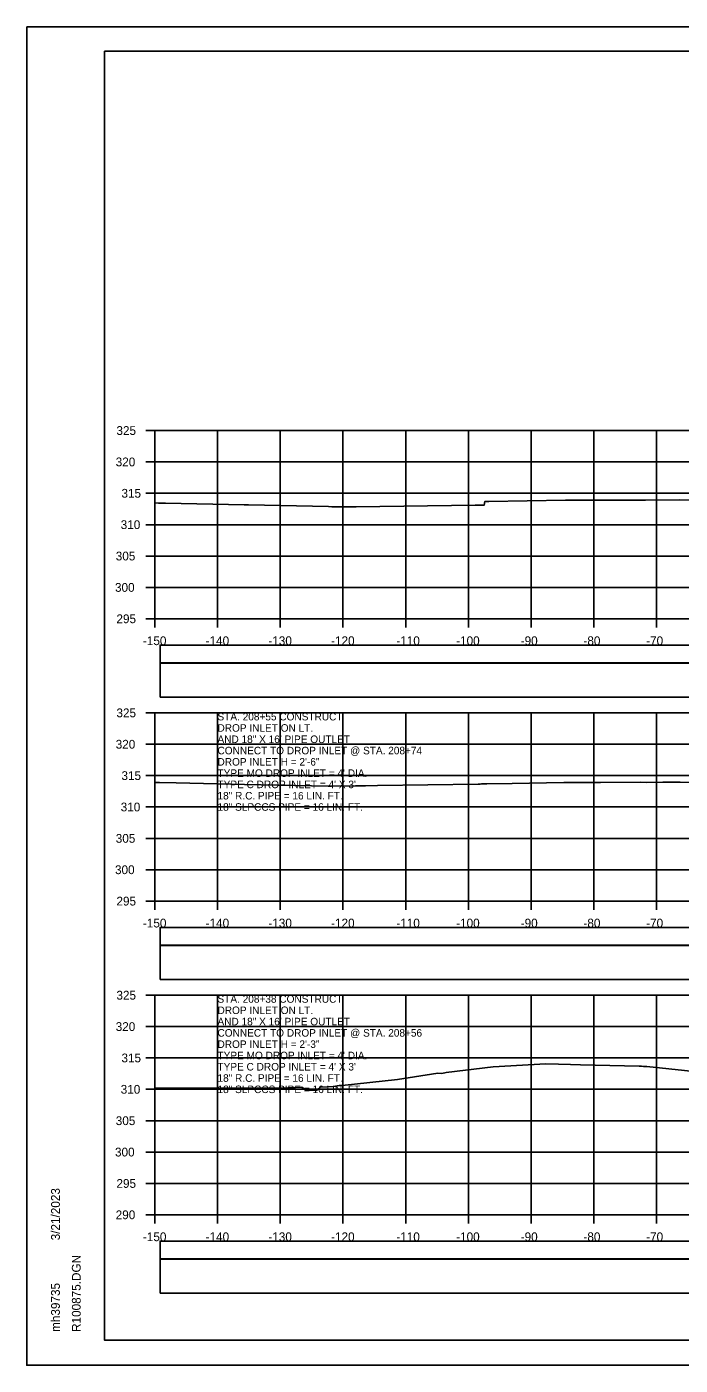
# Model space of a CAD drawing. Extents: x 1368122 to 1710785, y 373130 to 557566.
# Drawn here: x 1369851.8 to 1369956, y 374623.7 to 374837 of the extents above; entities that cross this region are included whole.
import ezdxf

# ---------------------------------------------------------------- set-up
doc = ezdxf.new("R2010")
doc.units = 0
for name, color, linetype in [('R_Axis', 7, 'Continuous'), ('R_Axis Annot', 7, 'Continuous'), ('R_Border', 7, 'Continuous'), ('R_Exist Surface', 7, 'Continuous'), ('R_Grid', 7, 'Continuous'), ('R_No Plot', 7, 'Continuous'), ('R_Water Annot', 7, 'Continuous')]:
    doc.layers.add(name, color=color, linetype=linetype)

msp = doc.modelspace()

# ---------------------------------------------------------------- linework, layer by layer
for points in [[(1369873.09, 374735.67), (1370171.39, 374735.67), (1370171.39, 374738.48), (1369873.09, 374738.48)], [(1369873.09, 374730.2), (1370171.39, 374730.2), (1370171.39, 374735.61), (1369873.09, 374735.61)], [(1369873.09, 374690.67), (1370171.39, 374690.67), (1370171.39, 374693.48), (1369873.09, 374693.48)], [(1369873.09, 374685.2), (1370171.39, 374685.2), (1370171.39, 374690.61), (1369873.09, 374690.61)], [(1369873.09, 374640.67), (1370171.39, 374640.67), (1370171.39, 374643.48), (1369873.09, 374643.48)], [(1369873.09, 374635.2), (1370171.39, 374635.2), (1370171.39, 374640.61), (1369873.09, 374640.61)]]:
    msp.add_lwpolyline(points, close=True)
at = {"layer": 'R_Axis'}
for p, q in [((1369870.84, 374772.67), (1369872.24, 374772.67)), ((1369872.24, 374742.67), (1369872.24, 374772.67)), ((1369870.84, 374767.67), (1369872.24, 374767.67)), ((1369870.84, 374762.67), (1369872.24, 374762.67)), ((1369870.84, 374757.67), (1369872.24, 374757.67)), ((1369870.84, 374752.67), (1369872.24, 374752.67)), ((1369870.84, 374747.67), (1369872.24, 374747.67)), ((1369870.84, 374742.67), (1369872.24, 374742.67)), ((1369872.24, 374742.67), (1370172.24, 374742.67)), ((1369872.24, 374741.27), (1369872.24, 374742.67)), ((1369882.24, 374741.27), (1369882.24, 374742.67)), ((1369892.24, 374741.27), (1369892.24, 374742.67)), ((1369902.24, 374741.27), (1369902.24, 374742.67)), ((1369912.24, 374741.27), (1369912.24, 374742.67)), ((1369922.24, 374741.27), (1369922.24, 374742.67)), ((1369932.24, 374741.27), (1369932.24, 374742.67)), ((1369942.24, 374741.27), (1369942.24, 374742.67)), ((1369952.24, 374741.27), (1369952.24, 374742.67)), ((1369870.84, 374727.67), (1369872.24, 374727.67)), ((1369872.24, 374697.67), (1369872.24, 374727.67)), ((1369870.84, 374722.67), (1369872.24, 374722.67)), ((1369870.84, 374717.67), (1369872.24, 374717.67)), ((1369870.84, 374712.67), (1369872.24, 374712.67)), ((1369870.84, 374707.67), (1369872.24, 374707.67)), ((1369870.84, 374702.67), (1369872.24, 374702.67)), ((1369870.84, 374697.67), (1369872.24, 374697.67)), ((1369872.24, 374697.67), (1370172.24, 374697.67)), ((1369872.24, 374696.27), (1369872.24, 374697.67)), ((1369882.24, 374696.27), (1369882.24, 374697.67)), ((1369892.24, 374696.27), (1369892.24, 374697.67)), ((1369902.24, 374696.27), (1369902.24, 374697.67)), ((1369912.24, 374696.27), (1369912.24, 374697.67)), ((1369922.24, 374696.27), (1369922.24, 374697.67)), ((1369932.24, 374696.27), (1369932.24, 374697.67)), ((1369942.24, 374696.27), (1369942.24, 374697.67)), ((1369952.24, 374696.27), (1369952.24, 374697.67)), ((1369870.84, 374682.67), (1369872.24, 374682.67)), ((1369872.24, 374647.67), (1369872.24, 374682.67)), ((1369870.84, 374677.67), (1369872.24, 374677.67)), ((1369870.84, 374672.67), (1369872.24, 374672.67)), ((1369870.84, 374667.67), (1369872.24, 374667.67)), ((1369870.84, 374662.67), (1369872.24, 374662.67)), ((1369870.84, 374657.67), (1369872.24, 374657.67)), ((1369870.84, 374652.67), (1369872.24, 374652.67)), ((1369870.84, 374647.67), (1369872.24, 374647.67)), ((1369872.24, 374647.67), (1370172.24, 374647.67)), ((1369872.24, 374646.27), (1369872.24, 374647.67)), ((1369882.24, 374646.27), (1369882.24, 374647.67)), ((1369892.24, 374646.27), (1369892.24, 374647.67)), ((1369902.24, 374646.27), (1369902.24, 374647.67)), ((1369912.24, 374646.27), (1369912.24, 374647.67)), ((1369922.24, 374646.27), (1369922.24, 374647.67)), ((1369932.24, 374646.27), (1369932.24, 374647.67)), ((1369942.24, 374646.27), (1369942.24, 374647.67)), ((1369952.24, 374646.27), (1369952.24, 374647.67))]:
    msp.add_line(p, q, dxfattribs=at)
at = {"layer": 'R_Border'}
for p, q in [((1369864.24, 374833.13), (1370180.42, 374833.13)), ((1369864.24, 374627.67), (1369864.24, 374833.13)), ((1369864.24, 374627.67), (1369864.24, 374627.67)), ((1370180.42, 374627.67), (1369864.24, 374627.67))]:
    msp.add_line(p, q, dxfattribs=at)
at = {"layer": 'R_Exist Surface'}
for points in [[(1369872.24, 374761.13), (1369872.84, 374761.12), (1369873.96, 374761.1), (1369886.49, 374760.83), (1369887.17, 374760.83), (1369899.91, 374760.54), (1369900.49, 374760.53), (1369904.37, 374760.5), (1369923.31, 374760.78), (1369923.84, 374760.78), (1369924.73, 374760.77), (1369924.74, 374760.8), (1369924.86, 374761.37), (1369924.9, 374761.37), (1369925.52, 374761.38), (1369937.71, 374761.55), (1369942.9, 374761.57), (1369949.04, 374761.58), (1369950.19, 374761.59), (1369950.27, 374761.59), (1369950.48, 374761.59), (1369955.85, 374761.64), (1369959.8, 374761.52)], [(1369872.24, 374716.57), (1369872.99, 374716.56), (1369875.66, 374716.5), (1369886.57, 374716.27), (1369899.87, 374715.98), (1369900.14, 374715.98), (1369900.15, 374715.98), (1369900.39, 374715.98), (1369904.24, 374716.05), (1369905.83, 374716.07), (1369907.75, 374716.1), (1369923.82, 374716.33), (1369924.1, 374716.33), (1369924.35, 374716.35), (1369925.17, 374716.37), (1369929.24, 374716.43), (1369937.45, 374716.55), (1369939.39, 374716.56), (1369942.84, 374716.59), (1369943.32, 374716.59), (1369949.61, 374716.61), (1369950.61, 374716.58), (1369953.23, 374716.61), (1369956, 374716.64), (1369958.04, 374716.58)], [(1369872.24, 374667.84), (1369872.96, 374667.83), (1369873.92, 374667.83), (1369882.68, 374667.83), (1369884.15, 374667.87), (1369892, 374667.83), (1369892.32, 374667.85), (1369895.7, 374668.04), (1369896.1, 374667.7), (1369896.28, 374667.54), (1369896.94, 374667.51), (1369898.01, 374667.49), (1369898.56, 374667.91), (1369898.67, 374667.99), (1369900.75, 374668.12), (1369901.63, 374668.27), (1369902.11, 374668.29), (1369910.93, 374669.25), (1369917.36, 374670.22), (1369918, 374670.21), (1369918.72, 374670.33), (1369926.19, 374671.27), (1369934.61, 374671.74), (1369936.63, 374671.68), (1369938.52, 374671.63), (1369940.11, 374671.6), (1369949.44, 374671.35), (1369949.86, 374671.34), (1369950.18, 374671.33), (1369950.39, 374671.33), (1369950.68, 374671.32), (1369960.2, 374670.31)]]:
    msp.add_lwpolyline(points, dxfattribs=at)
at = {"layer": 'R_Grid'}
for p, q in [((1369872.24, 374772.67), (1370172.24, 374772.67)), ((1369872.24, 374742.67), (1369872.24, 374772.67)), ((1369882.24, 374742.67), (1369882.24, 374772.67)), ((1369892.24, 374742.67), (1369892.24, 374772.67)), ((1369902.24, 374742.67), (1369902.24, 374772.67)), ((1369912.24, 374742.67), (1369912.24, 374772.67)), ((1369922.24, 374742.67), (1369922.24, 374772.67)), ((1369932.24, 374742.67), (1369932.24, 374772.67)), ((1369942.24, 374742.67), (1369942.24, 374772.67)), ((1369952.24, 374742.67), (1369952.24, 374772.67)), ((1369872.24, 374767.67), (1370172.24, 374767.67)), ((1369872.24, 374762.67), (1370172.24, 374762.67)), ((1369872.24, 374757.67), (1370172.24, 374757.67)), ((1369872.24, 374752.67), (1370172.24, 374752.67)), ((1369872.24, 374747.67), (1370172.24, 374747.67)), ((1369872.24, 374742.67), (1370172.24, 374742.67)), ((1369872.24, 374727.67), (1370172.24, 374727.67)), ((1369872.24, 374697.67), (1369872.24, 374727.67)), ((1369882.24, 374697.67), (1369882.24, 374727.67)), ((1369892.24, 374697.67), (1369892.24, 374727.67)), ((1369902.24, 374697.67), (1369902.24, 374727.67)), ((1369912.24, 374697.67), (1369912.24, 374727.67)), ((1369922.24, 374697.67), (1369922.24, 374727.67)), ((1369932.24, 374697.67), (1369932.24, 374727.67)), ((1369942.24, 374697.67), (1369942.24, 374727.67)), ((1369952.24, 374697.67), (1369952.24, 374727.67)), ((1369872.24, 374722.67), (1370172.24, 374722.67)), ((1369872.24, 374717.67), (1370172.24, 374717.67)), ((1369872.24, 374712.67), (1370172.24, 374712.67)), ((1369872.24, 374707.67), (1370172.24, 374707.67)), ((1369872.24, 374702.67), (1370172.24, 374702.67)), ((1369872.24, 374697.67), (1370172.24, 374697.67)), ((1369872.24, 374682.67), (1370172.24, 374682.67)), ((1369872.24, 374647.67), (1369872.24, 374682.67)), ((1369882.24, 374647.67), (1369882.24, 374682.67)), ((1369892.24, 374647.67), (1369892.24, 374682.67)), ((1369902.24, 374647.67), (1369902.24, 374682.67)), ((1369912.24, 374647.67), (1369912.24, 374682.67)), ((1369922.24, 374647.67), (1369922.24, 374682.67)), ((1369932.24, 374647.67), (1369932.24, 374682.67)), ((1369942.24, 374647.67), (1369942.24, 374682.67)), ((1369952.24, 374647.67), (1369952.24, 374682.67)), ((1369872.24, 374677.67), (1370172.24, 374677.67)), ((1369872.24, 374672.67), (1370172.24, 374672.67)), ((1369872.24, 374667.67), (1370172.24, 374667.67)), ((1369872.24, 374662.67), (1370172.24, 374662.67)), ((1369872.24, 374657.67), (1370172.24, 374657.67)), ((1369872.24, 374652.67), (1370172.24, 374652.67)), ((1369872.24, 374647.67), (1370172.24, 374647.67))]:
    msp.add_line(p, q, dxfattribs=at)
at = {"layer": 'R_No Plot'}
for p, q in [((1369851.84, 374837.03), (1370185.17, 374837.03)), ((1369851.84, 374623.7), (1370185.17, 374623.7))]:
    msp.add_line(p, q, dxfattribs=at)
for points in [[(1369851.83, 374837.03), (1370185.17, 374837.03), (1370185.17, 374623.69), (1369851.83, 374623.69)], [(1370098.16, 374833.13), (1370117.78, 374833.13), (1370117.78, 374823.25), (1370133.89, 374823.25), (1370157.09, 374823.25), (1370157.21, 374795.1), (1370180.42, 374795.1), (1370180.42, 374627.67), (1369864.24, 374627.67), (1369864.24, 374833.13)]]:
    msp.add_lwpolyline(points, close=True, dxfattribs=at)

# ---------------------------------------------------------------- texts
at = {"layer": 'R_Axis Annot'}
for s, p in [('325', (1369866.13, 374771.97)), ('320', (1369866.01, 374766.97)), ('315', (1369866.93, 374761.97)), ('310', (1369866.81, 374756.97)), ('305', (1369866.02, 374751.97)), ('300', (1369865.9, 374746.97)), ('295', (1369866.13, 374741.97)), ('-150', (1369870.35, 374738.47)), ('-140', (1369880.35, 374738.47)), ('-130', (1369890.35, 374738.47)), ('-120', (1369900.35, 374738.47)), ('-110', (1369910.75, 374738.47)), ('-100', (1369920.29, 374738.47)), ('-90', (1369930.58, 374738.47)), ('-80', (1369940.58, 374738.47)), ('-70', (1369950.58, 374738.47)), ('325', (1369866.13, 374726.97)), ('320', (1369866.01, 374721.97)), ('315', (1369866.93, 374716.97)), ('310', (1369866.81, 374711.97)), ('305', (1369866.02, 374706.97)), ('300', (1369865.9, 374701.97)), ('295', (1369866.13, 374696.97)), ('-150', (1369870.35, 374693.47)), ('-140', (1369880.35, 374693.47)), ('-130', (1369890.35, 374693.47)), ('-120', (1369900.35, 374693.47)), ('-110', (1369910.75, 374693.47)), ('-100', (1369920.29, 374693.47)), ('-90', (1369930.58, 374693.47)), ('-80', (1369940.58, 374693.47)), ('-70', (1369950.58, 374693.47)), ('325', (1369866.13, 374681.97)), ('320', (1369866.01, 374676.97)), ('315', (1369866.93, 374671.97)), ('310', (1369866.81, 374666.97)), ('305', (1369866.02, 374661.97)), ('300', (1369865.9, 374656.97)), ('295', (1369866.13, 374651.97)), ('290', (1369866.01, 374646.97)), ('-150', (1369870.35, 374643.47)), ('-140', (1369880.35, 374643.47)), ('-130', (1369890.35, 374643.47)), ('-120', (1369900.35, 374643.47)), ('-110', (1369910.75, 374643.47)), ('-100', (1369920.29, 374643.47)), ('-90', (1369930.58, 374643.47)), ('-80', (1369940.58, 374643.47)), ('-70', (1369950.58, 374643.47))]:
    msp.add_text(s, height=1.4, dxfattribs=at).set_placement(p)
at = {"layer": 'R_Border'}
for s, p in [('3/21/2023', (1369857.11, 374643.6)), ('R100875.DGN', (1369860.43, 374629)), ('mh39735', (1369857.11, 374629))]:
    msp.add_text(s, height=1.4, rotation=90, dxfattribs=at).set_placement(p)
at = {"layer": 'R_Water Annot'}
for s, p in [('STA. 208+55 CONSTRUCT', (1369882.24, 374726.47)), ('DROP INLET ON LT.', (1369882.24, 374724.67)), ('AND 18" X 16\' PIPE OUTLET', (1369882.24, 374722.87)), ('CONNECT TO DROP INLET @ STA. 208+74', (1369882.24, 374721.07)), ('DROP INLET H = 2\'-6"', (1369882.24, 374719.27)), ("TYPE MO DROP INLET = 4' DIA.", (1369882.24, 374717.47)), ("TYPE C DROP INLET = 4' X 3'", (1369882.24, 374715.67)), ('18" R.C. PIPE = 16 LIN. FT.', (1369882.24, 374713.87)), ('18" SLPCCS PIPE = 16 LIN. FT.', (1369882.24, 374712.07)), ('STA. 208+38 CONSTRUCT', (1369882.24, 374681.47)), ('AND 18" X 16\' PIPE OUTLET', (1369882.24, 374677.87)), ('DROP INLET ON LT.', (1369882.24, 374679.67)), ('CONNECT TO DROP INLET @ STA. 208+56', (1369882.24, 374676.07)), ('DROP INLET H = 2\'-3"', (1369882.24, 374674.27)), ("TYPE MO DROP INLET = 4' DIA.", (1369882.24, 374672.47)), ("TYPE C DROP INLET = 4' X 3'", (1369882.24, 374670.67)), ('18" R.C. PIPE = 16 LIN. FT.', (1369882.24, 374668.87)), ('18" SLPCCS PIPE = 16 LIN. FT.', (1369882.24, 374667.07))]:
    msp.add_text(s, height=1.2, dxfattribs=at).set_placement(p)

doc.saveas('drawing.dxf')
